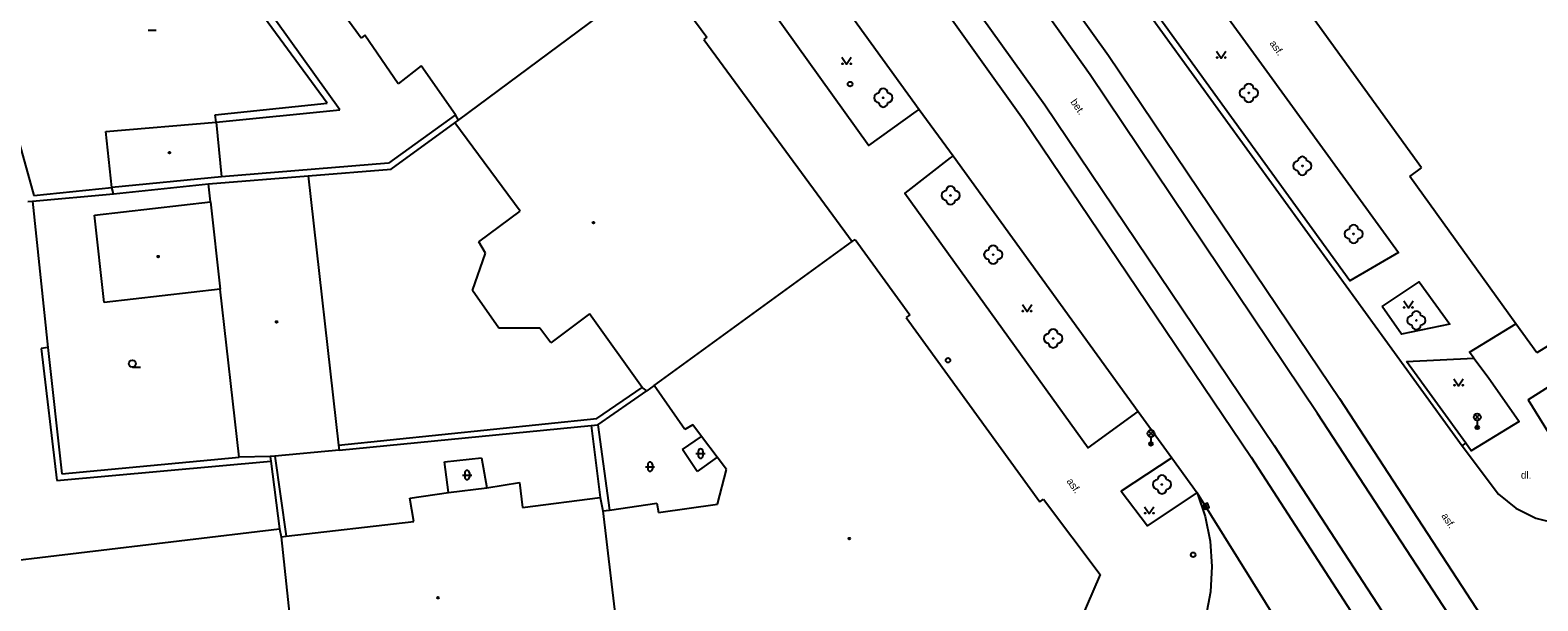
# Model space of a CAD drawing. Extents: x -599770 to -598493, y -1162076 to -1159209.
# Drawn here: x -598888.7 to -598807, y -1159825.4 to -1159794.5 of the extents above; entities that cross this region are included whole.
import ezdxf

# ---------------------------------------------------------------- set-up
doc = ezdxf.new("R2010")
doc.units = 0
doc.layers.add('Podklad', color=7, linetype='Continuous')

msp = doc.modelspace()

# ---------------------------------------------------------------- linework, layer by layer
at = {"layer": 'Podklad'}
for p, q in [((-598882.31, -1159794.457), (-598881.872, -1159794.457)), ((-598883.16, -1159812.718), (-598882.722, -1159812.718)), ((-598810.383, -1159815.55), (-598810.118, -1159815.285)), ((-598810.383, -1159815.285), (-598810.118, -1159815.55)), ((-598810.25, -1159815.605), (-598810.25, -1159815.98)), ((-598828.073, -1159816.44), (-598827.808, -1159816.175)), ((-598828.073, -1159816.175), (-598827.808, -1159816.44)), ((-598827.94, -1159816.495), (-598827.94, -1159816.87)), ((-598852.603, -1159817.398), (-598852.103, -1159817.398)), ((-598852.478, -1159817.273), (-598852.478, -1159817.523)), ((-598852.228, -1159817.273), (-598852.228, -1159817.523)), ((-598855.343, -1159818.108), (-598854.843, -1159818.108)), ((-598855.218, -1159817.983), (-598855.218, -1159818.233)), ((-598854.968, -1159817.983), (-598854.968, -1159818.233)), ((-598865.263, -1159818.558), (-598864.763, -1159818.558)), ((-598865.138, -1159818.433), (-598865.138, -1159818.683)), ((-598864.888, -1159818.433), (-598864.888, -1159818.683)), ((-598824.993, -1159820.133), (-598824.907, -1159820.367))]:
    msp.add_line(p, q, dxfattribs=at)
for points in [[(-598867.92, -1159738.59), (-598858.49, -1159751.591), (-598855.092, -1159756.276), (-598811.07, -1159816.97)], [(-598843.75, -1159776.99), (-598840.19, -1159781.92), (-598830.23, -1159795.83), (-598820.48, -1159810.31), (-598817.71, -1159814.42), (-598807.13, -1159830.65), (-598799.62, -1159842.54), (-598789.32, -1159859.23), (-598777.02, -1159879.05), (-598762.59, -1159902.44), (-598742.56, -1159934.87), (-598727.66, -1159958.93), (-598713.4, -1159981.9), (-598704.83, -1159995.51), (-598704.576, -1159995.888), (-598697.85, -1160005.91), (-598688.24, -1160019.21)], [(-598778.11, -1159879.76), (-598782.03, -1159873.55), (-598790.61, -1159859.97), (-598800.87, -1159843.29), (-598808.4, -1159831.29), (-598818.91, -1159815.22), (-598831.24, -1159796.87), (-598839.97, -1159784.58), (-598844.33, -1159778.48)], [(-598847.33, -1159779.54), (-598842.36, -1159786.4), (-598833.69, -1159798.5), (-598821.25, -1159816.96), (-598810.86, -1159832.91), (-598803.35, -1159844.88), (-598793.06, -1159861.51), (-598780.64, -1159881.42)], [(-598848.47, -1159780.35), (-598842.79, -1159788.17), (-598834.87, -1159799.27), (-598822.51, -1159817.59), (-598812.1, -1159833.66), (-598794.85, -1159861.18), (-598781.86, -1159882.23), (-598733.11, -1159961.13)], [(-598833.08, -1159786.05), (-598830.63, -1159784.32), (-598821.66, -1159796.67), (-598814.52, -1159806.51), (-598817.15, -1159808.03), (-598824.33, -1159798.14), (-598833.08, -1159786.05)], [(-598849.07, -1159786.91), (-598851.8, -1159788.75), (-598843.24, -1159800.7), (-598840.67, -1159798.87), (-598840.51, -1159798.75)], [(-598849.07, -1159786.91), (-598840.51, -1159798.75)], [(-598813.27, -1159801.92), (-598823.72, -1159787.46)], [(-598872.6, -1159798.42), (-598879.25, -1159789.34)], [(-598871.92, -1159798.78), (-598878.86, -1159789.06)], [(-598865.47, -1159799.33), (-598854.63, -1159791.28)], [(-598854.63, -1159791.28), (-598852.02, -1159794.84)], [(-598891.79, -1159791.62), (-598888.5, -1159803.41)], [(-598870.76, -1159794.89), (-598873.23, -1159791.48)], [(-598870.56, -1159794.73), (-598870.76, -1159794.89)], [(-598868.75, -1159797.37), (-598870.56, -1159794.73)], [(-598852.02, -1159794.84), (-598852.18, -1159794.96)], [(-598852.18, -1159794.96), (-598844.14, -1159805.91)], [(-598844.69, -1159795.925), (-598844.44, -1159796.3), (-598844.19, -1159795.925)], [(-598824.38, -1159795.595), (-598824.13, -1159795.97), (-598823.88, -1159795.595)], [(-598867.51, -1159796.39), (-598868.75, -1159797.37)], [(-598865.64, -1159799.04), (-598867.51, -1159796.39)], [(-598878.67, -1159799.05), (-598872.6, -1159798.42)], [(-598884.59, -1159799.95), (-598878.61, -1159799.44)], [(-598878.61, -1159799.44), (-598878.67, -1159799.05)], [(-598878.61, -1159799.44), (-598871.92, -1159798.78)], [(-598878.61, -1159799.44), (-598878.32, -1159802.41)], [(-598865.64, -1159799.04), (-598869.28, -1159801.67)], [(-598869.12, -1159801.99), (-598865.68, -1159799.48)], [(-598865.68, -1159799.48), (-598865.47, -1159799.33)], [(-598862.14, -1159804.26), (-598865.68, -1159799.48)], [(-598865.47, -1159799.33), (-598865.64, -1159799.04)], [(-598840.51, -1159798.75), (-598838.66, -1159801.26)], [(-598884.27, -1159802.98), (-598884.59, -1159799.95)], [(-598869.28, -1159801.67), (-598878.32, -1159802.41)], [(-598873.63, -1159802.35), (-598869.12, -1159801.99)], [(-598838.66, -1159801.26), (-598838.82, -1159801.38), (-598841.28, -1159803.28), (-598831.35, -1159817.08), (-598828.63, -1159815.12)], [(-598838.66, -1159801.26), (-598828.63, -1159815.12)], [(-598813.91, -1159802.38), (-598813.27, -1159801.92)], [(-598878.32, -1159802.41), (-598884.27, -1159802.98)], [(-598884.18, -1159803.32), (-598879.03, -1159802.79)], [(-598879.03, -1159802.79), (-598873.63, -1159802.35)], [(-598878.92, -1159803.76), (-598879.03, -1159802.79)], [(-598873.63, -1159802.35), (-598871.99, -1159816.95)], [(-598808.15, -1159810.36), (-598813.91, -1159802.38)], [(-598888.57, -1159803.72), (-598884.18, -1159803.32)], [(-598888.5, -1159803.41), (-598884.27, -1159802.98)], [(-598884.18, -1159803.32), (-598884.27, -1159802.98)], [(-598888.83, -1159803.74), (-598888.57, -1159803.72)], [(-598888.57, -1159803.72), (-598887.74, -1159811.65)], [(-598885.22, -1159804.48), (-598878.92, -1159803.76)], [(-598878.92, -1159803.76), (-598878.39, -1159808.49)], [(-598864.38, -1159805.93), (-598862.14, -1159804.26)], [(-598884.69, -1159809.21), (-598885.22, -1159804.48)], [(-598864.01, -1159806.53), (-598864.38, -1159805.93)], [(-598854.87, -1159813.71), (-598844.14, -1159805.91)], [(-598844.14, -1159805.91), (-598843.98, -1159805.79)], [(-598843.98, -1159805.79), (-598841.01, -1159809.88)], [(-598864.71, -1159808.57), (-598864.01, -1159806.53)], [(-598878.39, -1159808.49), (-598884.69, -1159809.21)], [(-598877.37, -1159817.59), (-598878.39, -1159808.49)], [(-598815.41, -1159809.42), (-598813.4, -1159808.1), (-598811.74, -1159810.38), (-598814.35, -1159810.93), (-598815.41, -1159809.42)], [(-598863.29, -1159810.61), (-598864.71, -1159808.57)], [(-598834.9, -1159809.325), (-598834.65, -1159809.7), (-598834.4, -1159809.325)], [(-598814.23, -1159809.125), (-598813.98, -1159809.5), (-598813.73, -1159809.125)], [(-598858.37, -1159809.82), (-598860.48, -1159811.4)], [(-598855.52, -1159813.82), (-598858.37, -1159809.82)], [(-598841.01, -1159809.88), (-598841.21, -1159810.03)], [(-598841.21, -1159810.03), (-598833.97, -1159820.01)], [(-598861.07, -1159810.61), (-598863.29, -1159810.61)], [(-598860.48, -1159811.4), (-598861.07, -1159810.61)], [(-598810.44, -1159812.22), (-598810.66, -1159811.9), (-598808.15, -1159810.36)], [(-598807.01, -1159811.94), (-598808.15, -1159810.36)], [(-598887.74, -1159811.65), (-598888.1, -1159811.71)], [(-598888.1, -1159811.71), (-598887.26, -1159818.86)], [(-598887.74, -1159811.65), (-598886.98, -1159818.5)], [(-598805.55, -1159811.03), (-598807.01, -1159811.94)], [(-598814.09, -1159812.4), (-598810.44, -1159812.22)], [(-598810.86, -1159816.84), (-598814.09, -1159812.4)], [(-598810.44, -1159812.22), (-598809.65, -1159813.25), (-598807.98, -1159815.66), (-598810.57, -1159817.24), (-598810.86, -1159816.84)], [(-598803.38, -1159811.88), (-598807.48, -1159814.49), (-598803.71, -1159820.59), (-598804.74, -1159820.72), (-598804.69, -1159821.24)], [(-598811.51, -1159813.345), (-598811.26, -1159813.72), (-598811.01, -1159813.345)], [(-598857.97, -1159815.5), (-598855.52, -1159813.82)], [(-598857.92, -1159815.84), (-598855.27, -1159814)], [(-598855.27, -1159814), (-598855.52, -1159813.82)], [(-598854.87, -1159813.71), (-598855.27, -1159814)], [(-598853.2, -1159816.09), (-598854.87, -1159813.71)], [(-598871.99, -1159816.95), (-598857.97, -1159815.5)], [(-598871.94, -1159817.21), (-598858.28, -1159815.88)], [(-598858.28, -1159815.88), (-598857.92, -1159815.84)], [(-598858.28, -1159815.88), (-598857.79, -1159819.77)], [(-598857.92, -1159815.84), (-598857.29, -1159820.47)], [(-598852.78, -1159815.84), (-598853.2, -1159816.09)], [(-598852.3, -1159816.47), (-598852.78, -1159815.84)], [(-598828.63, -1159815.12), (-598826.81, -1159817.62)], [(-598853.34, -1159817.18), (-598852.3, -1159816.47)], [(-598851.45, -1159817.59), (-598852.3, -1159816.47)], [(-598871.94, -1159817.21), (-598875.43, -1159817.54)], [(-598871.99, -1159816.95), (-598871.94, -1159817.21)], [(-598852.54, -1159818.37), (-598853.34, -1159817.18)], [(-598811.07, -1159816.97), (-598810.86, -1159816.84)], [(-598811.07, -1159816.97), (-598809.1, -1159819.6)], [(-598887.26, -1159818.86), (-598875.65, -1159817.8)], [(-598886.98, -1159818.5), (-598877.37, -1159817.59)], [(-598875.68, -1159817.55), (-598877.37, -1159817.59)], [(-598875.43, -1159817.54), (-598875.68, -1159817.55)], [(-598875.68, -1159817.55), (-598875.65, -1159817.8)], [(-598875.65, -1159817.8), (-598875.19, -1159821.48)], [(-598875.43, -1159817.54), (-598874.82, -1159821.87)], [(-598866.23, -1159817.85), (-598864.23, -1159817.63)], [(-598866.02, -1159819.51), (-598866.23, -1159817.85)], [(-598864.23, -1159817.63), (-598863.94, -1159819.26)], [(-598851.45, -1159817.59), (-598852.54, -1159818.37)], [(-598850.94, -1159818.26), (-598851.45, -1159817.59)], [(-598851.43, -1159820.14), (-598850.94, -1159818.26)], [(-598826.81, -1159817.62), (-598829.55, -1159819.44), (-598828.13, -1159821.32), (-598825.43, -1159819.52)], [(-598826.81, -1159817.62), (-598825.43, -1159819.52)], [(-598863.94, -1159819.26), (-598862.17, -1159818.96)], [(-598862.17, -1159818.96), (-598862.01, -1159820.31)], [(-598868.11, -1159819.82), (-598866.02, -1159819.51)], [(-598867.9, -1159821.07), (-598868.11, -1159819.82)], [(-598866.02, -1159819.51), (-598863.94, -1159819.26)], [(-598862.01, -1159820.31), (-598857.79, -1159819.77)], [(-598857.79, -1159819.77), (-598857.66, -1159820.49)], [(-598833.97, -1159820.01), (-598833.77, -1159819.86)], [(-598833.77, -1159819.86), (-598830.69, -1159823.95)], [(-598825.43, -1159819.52), (-598824.99, -1159820.81), (-598824.72, -1159822.15), (-598824.63, -1159823.51), (-598824.71, -1159824.88), (-598824.97, -1159826.22), (-598825.4, -1159827.51), (-598825.99, -1159828.75), (-598826.73, -1159829.89)], [(-598809.84, -1159844.53), (-598825.43, -1159819.52)], [(-598809.1, -1159819.6), (-598808.15, -1159820.35), (-598807.07, -1159820.89), (-598805.9, -1159821.19), (-598804.69, -1159821.24)], [(-598857.66, -1159820.49), (-598857.29, -1159820.47)], [(-598857.66, -1159820.49), (-598856.15, -1159833.17)], [(-598857.29, -1159820.47), (-598854.72, -1159820.09)], [(-598854.72, -1159820.09), (-598854.63, -1159820.59)], [(-598854.63, -1159820.59), (-598851.43, -1159820.14)], [(-598828.28, -1159820.275), (-598828.03, -1159820.65), (-598827.78, -1159820.275)], [(-598907.84, -1159825.37), (-598875.19, -1159821.48)], [(-598875.19, -1159821.48), (-598875.1, -1159821.91)], [(-598874.82, -1159821.87), (-598867.9, -1159821.07)], [(-598875.1, -1159821.91), (-598874.82, -1159821.87)], [(-598875.1, -1159821.91), (-598873.66, -1159835.32)], [(-598830.69, -1159823.95), (-598833.65, -1159830.81)]]:
    msp.add_lwpolyline(points, dxfattribs=at)
msp.add_lwpolyline([(-598825.11, -1159820.176), (-598825.024, -1159820.41), (-598824.79, -1159820.324), (-598824.876, -1159820.09)], close=True, dxfattribs=at)
for centre, radius in [((-598844.665, -1159796.275), 0.025), ((-598844.215, -1159796.275), 0.025), ((-598824.355, -1159795.945), 0.025), ((-598823.905, -1159795.945), 0.025), ((-598844.25, -1159797.38), 0.125), ((-598822.63, -1159797.86), 0.025), ((-598842.45, -1159798.12), 0.025), ((-598881.15, -1159801.09), 0.045), ((-598881.15, -1159801.09), 0.0199), ((-598819.73, -1159801.81), 0.025), ((-598838.8, -1159803.41), 0.025), ((-598858.16, -1159804.89), 0.045), ((-598858.16, -1159804.89), 0.0199), ((-598816.95, -1159805.5), 0.025), ((-598881.76, -1159806.72), 0.045), ((-598881.76, -1159806.72), 0.0199), ((-598836.49, -1159806.62), 0.025), ((-598834.875, -1159809.675), 0.025), ((-598834.425, -1159809.675), 0.025), ((-598814.205, -1159809.475), 0.025), ((-598813.755, -1159809.475), 0.025), ((-598813.55, -1159810.18), 0.025), ((-598875.34, -1159810.26), 0.045), ((-598875.34, -1159810.26), 0.0199), ((-598833.24, -1159811.16), 0.025), ((-598883.16, -1159812.53), 0.188), ((-598838.94, -1159812.34), 0.125), ((-598811.485, -1159813.695), 0.025), ((-598811.035, -1159813.695), 0.025), ((-598810.25, -1159815.418), 0.188), ((-598810.25, -1159815.98), 0.1), ((-598827.94, -1159816.308), 0.188), ((-598810.25, -1159815.98), 0.0723), ((-598810.25, -1159815.98), 0.0438), ((-598827.94, -1159816.87), 0.1), ((-598827.94, -1159816.87), 0.0723), ((-598827.94, -1159816.87), 0.0438), ((-598827.34, -1159819.07), 0.025), ((-598828.255, -1159820.625), 0.025), ((-598827.805, -1159820.625), 0.025), ((-598844.29, -1159822), 0.045), ((-598844.29, -1159822), 0.0199), ((-598825.65, -1159822.88), 0.125), ((-598866.59, -1159825.21), 0.045), ((-598866.59, -1159825.21), 0.0199)]:
    msp.add_circle(centre, radius, dxfattribs=at)
for centre, radius, start, end in [((-598842.7, -1159798.12), 0.25, 90, 270), ((-598842.45, -1159797.87), 0.25, 0, 180), ((-598842.2, -1159798.12), 0.25, 270, 90), ((-598822.88, -1159797.86), 0.25, 90, 270), ((-598822.63, -1159797.61), 0.25, 0, 180), ((-598822.38, -1159797.86), 0.25, 270, 90), ((-598842.45, -1159798.37), 0.25, 180, 0), ((-598822.63, -1159798.11), 0.25, 180, 0), ((-598819.98, -1159801.81), 0.25, 90, 270), ((-598819.73, -1159801.56), 0.25, 0, 180), ((-598819.48, -1159801.81), 0.25, 270, 90), ((-598819.73, -1159802.06), 0.25, 180, 0), ((-598839.05, -1159803.41), 0.25, 90, 270), ((-598838.8, -1159803.16), 0.25, 0, 180), ((-598838.55, -1159803.41), 0.25, 270, 90), ((-598838.8, -1159803.66), 0.25, 180, 0), ((-598817.2, -1159805.5), 0.25, 90, 270), ((-598816.95, -1159805.25), 0.25, 0, 180), ((-598816.7, -1159805.5), 0.25, 270, 90), ((-598816.95, -1159805.75), 0.25, 180, 0), ((-598836.74, -1159806.62), 0.25, 90, 270), ((-598836.49, -1159806.37), 0.25, 0, 180), ((-598836.49, -1159806.87), 0.25, 180, 0), ((-598836.24, -1159806.62), 0.25, 270, 90), ((-598813.8, -1159810.18), 0.25, 90, 270), ((-598813.55, -1159809.93), 0.25, 0, 180), ((-598813.3, -1159810.18), 0.25, 270, 90), ((-598833.49, -1159811.16), 0.25, 90, 270), ((-598833.24, -1159810.91), 0.25, 0, 180), ((-598832.99, -1159811.16), 0.25, 270, 90), ((-598813.55, -1159810.43), 0.25, 180, 0), ((-598833.24, -1159811.41), 0.25, 180, 0), ((-598852.353, -1159817.273), 0.125, 0, 180), ((-598852.353, -1159817.523), 0.125, 180, 0), ((-598865.013, -1159818.433), 0.125, 0, 180), ((-598855.093, -1159817.983), 0.125, 0, 180), ((-598855.093, -1159818.233), 0.125, 180, 0), ((-598865.013, -1159818.683), 0.125, 180, 0), ((-598827.59, -1159819.07), 0.25, 90, 270), ((-598827.34, -1159818.82), 0.25, 0, 180), ((-598827.09, -1159819.07), 0.25, 270, 90), ((-598827.34, -1159819.32), 0.25, 180, 0)]:
    msp.add_arc(centre, radius, start, end, dxfattribs=at)

# ---------------------------------------------------------------- texts
for s, rotation, p in [('asf.', 305.82, (-598821.53, -1159795.18)), ('bet.', 304.72, (-598832.32, -1159798.35)), ('asf.', 305.52, (-598832.53, -1159818.9)), ('asf.', 303.1, (-598812.21, -1159820.77))]:
    msp.add_text(s, height=0.4, rotation=rotation, dxfattribs=at).set_placement(p)
msp.add_text('dl.', height=0.4, dxfattribs=at).set_placement((-598807.88, -1159818.76))

doc.saveas('drawing.dxf')
